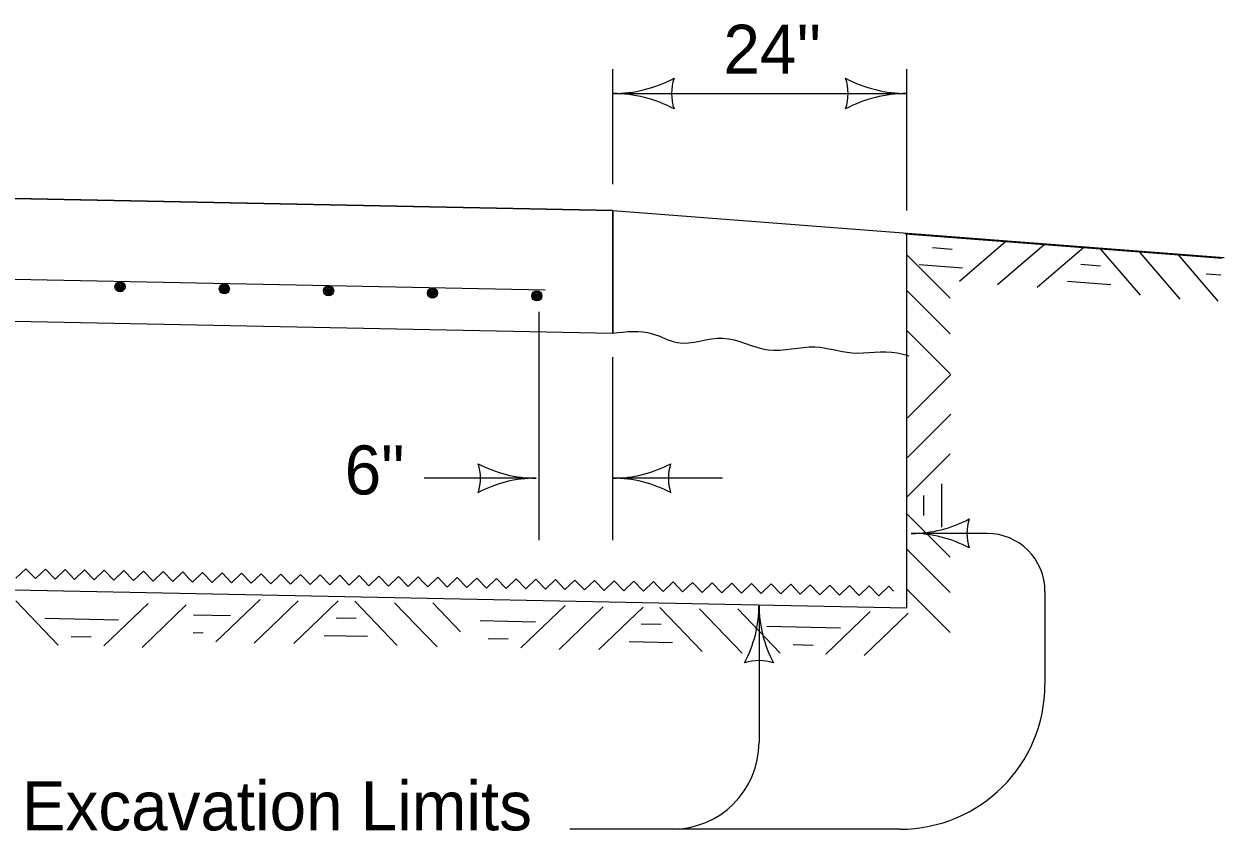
# Model space of a CAD drawing. Extents: x 10130 to 81668, y 5440 to 21644.
# Drawn here: x 17774.7 to 18166.3, y 9299.2 to 9562.6 of the extents above; entities that cross this region are included whole.
import ezdxf

# ---------------------------------------------------------------- set-up
doc = ezdxf.new("R2010")
doc.units = 0
for name, color, linetype in [('dsnNonPlotable', 7, 'Continuous'), ('dsnStdBlockNotModified', 7, 'Continuous'), ('dsnStdBorder', 7, 'Continuous')]:
    doc.layers.add(name, color=color, linetype=linetype)

msp = doc.modelspace()

# ---------------------------------------------------------------- linework, layer by layer
at = {"layer": 'dsnNonPlotable'}
for p, q in [((17966.85, 9510.3), (17966.85, 9547.9)), ((18062.85, 9501.74), (18062.85, 9547.9)), ((17966.85, 9539.92), (18062.85, 9539.92)), ((17942.85, 9394.19), (17942.85, 9468.66)), ((17966.85, 9394.19), (17966.85, 9453.89)), ((17941.86, 9414.37), (17905.32, 9414.37)), ((18002.63, 9414.37), (17966.85, 9414.37))]:
    msp.add_line(p, q, dxfattribs=at)
for centre, radius, start, end in [((17966.85, 9582.42), 42.5, 270, 298.0725), ((18002.48, 9539.92), 16.42, 162.2666, 197.7334), ((18027.21, 9539.92), 16.42, 342.2666, 17.7333), ((18062.85, 9582.42), 42.5, 241.9275, 270), ((17966.85, 9497.42), 42.5, 61.9275, 90), ((18062.85, 9497.42), 42.5, 90, 118.0725), ((17908.17, 9414.37), 15.52, 342.2666, 17.7334), ((17941.86, 9454.55), 40.18, 241.9275, 270), ((17966.85, 9454.55), 40.18, 270, 298.0725), ((18000.53, 9414.37), 15.52, 162.2666, 197.7334), ((17941.86, 9374.2), 40.18, 90, 118.0725), ((17966.85, 9374.2), 40.18, 61.9275, 90)]:
    msp.add_arc(centre, radius, start, end, dxfattribs=at)
at = {"layer": 'dsnStdBlockNotModified'}
for p, q in [((18088.98, 9396.35), (18064.26, 9396.35)), ((18107.89, 9377.44), (18107.89, 9347.08)), ((18014.58, 9373.03), (18014.58, 9328.18)), ((18060.62, 9299.81), (17952.85, 9299.81))]:
    msp.add_line(p, q, dxfattribs=at)
for centre, radius, start, end in [((18064.26, 9436.52), 40.18, 270, 298.0725), ((18097.95, 9396.35), 15.52, 162.2666, 197.7334), ((18064.26, 9356.17), 40.18, 61.9275, 90), ((18088.98, 9377.44), 18.91, 0, 90), ((17974.4, 9373.03), 40.18, 331.9275, 360), ((18054.75, 9373.03), 40.18, 180, 208.0725), ((18014.58, 9339.34), 15.52, 72.2666, 107.7334), ((18060.62, 9347.08), 47.27, 270, 360), ((17986.22, 9328.17), 28.36, 270, 360)]:
    msp.add_arc(centre, radius, start, end, dxfattribs=at)
at = {"layer": 'dsnStdBorder'}
for p, q in [((17966.85, 9501.74), (17593.92, 9509.23)), ((17593.92, 9509.23), (17966.85, 9501.74)), ((17966.85, 9461.73), (17966.85, 9501.74)), ((17966.85, 9501.74), (17966.85, 9461.73)), ((17966.85, 9501.74), (18166.31, 9486.39)), ((18062.23, 9494.16), (18165.69, 9486.2)), ((18062.85, 9372.09), (18062.85, 9494.35)), ((18095.14, 9491.63), (18079.95, 9478.61)), ((18107.54, 9490.45), (18092.35, 9477.43)), ((18120.52, 9489.67), (18105.34, 9476.66)), ((18125.92, 9489.26), (18138.93, 9474.07)), ((18138.87, 9488.04), (18151.89, 9472.85)), ((18062.85, 9487.25), (18076.99, 9473.1)), ((18151.3, 9487.31), (18164.32, 9472.12)), ((17944.75, 9475.74), (17643.39, 9481.79)), ((18062.85, 9475.67), (18076.99, 9461.53)), ((17593.92, 9469.22), (17966.85, 9461.73)), ((17593.92, 9469.22), (17966.85, 9461.73)), ((18062.85, 9462.61), (18076.99, 9448.47)), ((18063.07, 9434.08), (18077.21, 9448.22)), ((18063.07, 9421.17), (18077.21, 9435.31)), ((18062.85, 9408.16), (18076.99, 9422.31)), ((18062.85, 9402.75), (18076.99, 9388.61)), ((18062.85, 9391.18), (18076.99, 9377.04)), ((17593.92, 9381.47), (18062.83, 9372.06)), ((17851.79, 9374.82), (17837.37, 9360.97)), ((18062.85, 9378.12), (18076.99, 9363.97)), ((17772.04, 9374.33), (17785.89, 9359.91)), ((17815.25, 9373.46), (17800.83, 9359.61)), ((17827.7, 9372.99), (17813.27, 9359.13)), ((17864.23, 9374.35), (17849.81, 9360.49)), ((17877.24, 9374.31), (17862.82, 9360.46)), ((17882.65, 9374.2), (17896.51, 9359.78)), ((17895.65, 9373.72), (17909.51, 9359.29)), ((17908.11, 9373.69), (17917.21, 9364.22)), ((17951.32, 9372.83), (17936.9, 9358.97)), ((17963.77, 9372.35), (17949.34, 9358.49)), ((17976.77, 9372.31), (17962.35, 9358.46)), ((17982.19, 9372.21), (17996.04, 9357.78)), ((17995.19, 9371.72), (18009.04, 9357.3)), ((18007.64, 9371.69), (18021.49, 9357.27)), ((18050.85, 9370.83), (18036.43, 9356.97)), ((18063.3, 9370.35), (18048.87, 9356.5))]:
    msp.add_line(p, q, dxfattribs=at)
for points in [[(18071.15, 9489.62), (18077.66, 9489.11)], [(18066.88, 9484.07), (18081.03, 9482.98)], [(18119.54, 9484.24), (18126.06, 9483.73)], [(18160.44, 9481.11), (18165.27, 9480.74)], [(17807.59, 9476.74), (17807.34, 9477.3), (17807.07, 9478.17), (17806.19, 9478.34), (17805.41, 9478.22), (17804.7, 9477.66), (17804.77, 9476.84), (17804.9, 9475.96), (17805.59, 9475.55), (17806.32, 9475.47), (17807.28, 9475.99), (17807.36, 9476.62), (17807.14, 9477.49), (17806.58, 9478.2), (17805.75, 9478.18), (17805.09, 9477.62), (17805.01, 9476.85), (17805.18, 9475.97), (17805.68, 9475.84), (17806.27, 9475.66), (17806.98, 9476.08), (17806.96, 9476.7), (17806.85, 9477.43), (17806.44, 9477.96), (17805.72, 9477.69), (17805.3, 9477.14), (17805.27, 9476.41), (17805.66, 9476.23), (17806.11, 9476), (17806.68, 9476.36), (17806.81, 9476.9), (17806.56, 9477.38), (17806.02, 9477.41), (17805.64, 9477.15), (17805.5, 9476.67), (17805.71, 9476.43), (17806, 9476.29), (17806.43, 9476.55), (17806.52, 9476.89), (17806.32, 9477.22), (17806.03, 9477.17), (17805.84, 9476.92), (17805.85, 9476.58), (17806.09, 9476.58), (17806.23, 9476.88)], [(17841.62, 9476.06), (17841.37, 9476.62), (17841.1, 9477.49), (17840.22, 9477.65), (17839.45, 9477.54), (17838.73, 9476.98), (17838.8, 9476.15), (17838.92, 9475.28), (17839.62, 9474.86), (17840.35, 9474.79), (17841.31, 9475.3), (17841.39, 9475.94), (17841.17, 9476.81), (17840.61, 9477.52), (17839.79, 9477.49), (17839.12, 9476.94), (17839.05, 9476.16), (17839.22, 9475.29), (17839.71, 9475.16), (17840.3, 9474.98), (17841.02, 9475.39), (17841, 9476.02), (17840.88, 9476.75), (17840.47, 9477.27), (17839.75, 9477.01), (17839.33, 9476.46), (17839.3, 9475.73), (17839.7, 9475.55), (17840.14, 9475.32), (17840.72, 9475.67), (17840.84, 9476.21), (17840.59, 9476.7), (17840.05, 9476.73), (17839.67, 9476.47), (17839.54, 9475.98), (17839.74, 9475.74), (17840.04, 9475.6), (17840.47, 9475.86), (17840.55, 9476.21), (17840.35, 9476.54), (17840.06, 9476.48), (17839.87, 9476.23), (17839.88, 9475.9), (17840.13, 9475.9), (17840.26, 9476.2)], [(17875.65, 9475.38), (17875.4, 9475.93), (17875.13, 9476.8), (17874.25, 9476.97), (17873.48, 9476.85), (17872.76, 9476.3), (17872.84, 9475.47), (17872.96, 9474.6), (17873.65, 9474.18), (17874.38, 9474.1), (17875.34, 9474.62), (17875.42, 9475.25), (17875.2, 9476.12), (17874.65, 9476.84), (17873.82, 9476.82), (17873.15, 9476.26), (17873.08, 9475.48), (17873.25, 9474.61), (17873.74, 9474.48), (17874.33, 9474.3), (17875.05, 9474.71), (17875.03, 9475.34), (17874.91, 9476.07), (17874.51, 9476.59), (17873.79, 9476.33), (17873.36, 9475.78), (17873.34, 9475.04), (17873.73, 9474.86), (17874.17, 9474.63), (17874.75, 9474.99), (17874.88, 9475.53), (17874.62, 9476.01), (17874.08, 9476.05), (17873.7, 9475.79), (17873.57, 9475.3), (17873.77, 9475.06), (17874.07, 9474.92), (17874.5, 9475.18), (17874.58, 9475.52), (17874.38, 9475.86), (17874.09, 9475.8), (17873.91, 9475.55), (17873.91, 9475.21), (17874.16, 9475.22), (17874.29, 9475.51)], [(17906.53, 9474.69), (17906.78, 9475.25), (17907.05, 9476.11), (17907.93, 9476.28), (17908.7, 9476.16), (17909.42, 9475.6), (17909.34, 9474.78), (17909.22, 9473.91), (17908.53, 9473.49), (17907.8, 9473.41), (17906.84, 9473.93), (17906.76, 9474.56), (17906.97, 9475.43), (17907.53, 9476.15), (17908.36, 9476.12), (17909.02, 9475.57), (17909.1, 9474.79), (17908.93, 9473.92), (17908.44, 9473.78), (17907.85, 9473.61), (17907.13, 9474.01), (17907.15, 9474.65), (17907.27, 9475.37), (17907.67, 9475.9), (17908.39, 9475.63), (17908.82, 9475.09), (17908.84, 9474.36), (17908.45, 9474.17), (17908.01, 9473.94), (17907.43, 9474.3), (17907.3, 9474.84), (17907.56, 9475.32), (17908.09, 9475.35), (17908.48, 9475.1), (17908.61, 9474.6), (17908.41, 9474.37), (17908.11, 9474.23), (17907.68, 9474.48), (17907.59, 9474.83), (17907.8, 9475.16), (17908.09, 9475.11), (17908.27, 9474.86), (17908.26, 9474.52), (17908.02, 9474.53), (17907.89, 9474.82)], [(18115.28, 9478.69), (18129.43, 9477.6)], [(17940.56, 9473.76), (17940.81, 9474.32), (17941.08, 9475.19), (17941.96, 9475.35), (17942.73, 9475.23), (17943.45, 9474.68), (17943.37, 9473.85), (17943.25, 9472.98), (17942.56, 9472.56), (17941.83, 9472.48), (17940.87, 9473), (17940.79, 9473.63), (17941.01, 9474.51), (17941.57, 9475.22), (17942.39, 9475.19), (17943.06, 9474.64), (17943.13, 9473.86), (17942.96, 9472.99), (17942.47, 9472.86), (17941.88, 9472.68), (17941.16, 9473.09), (17941.18, 9473.72), (17941.3, 9474.45), (17941.71, 9474.97), (17942.43, 9474.71), (17942.85, 9474.16), (17942.87, 9473.43), (17942.48, 9473.24), (17942.04, 9473.01), (17941.46, 9473.37), (17941.34, 9473.91), (17941.59, 9474.39), (17942.13, 9474.42), (17942.51, 9474.17), (17942.64, 9473.68), (17942.44, 9473.44), (17942.14, 9473.3), (17941.71, 9473.56), (17941.63, 9473.9), (17941.83, 9474.24), (17942.12, 9474.18), (17942.31, 9473.93), (17942.3, 9473.59), (17942.05, 9473.6), (17941.92, 9473.89)], [(18074.2, 9398.36), (18074.2, 9412.55)], [(18068.34, 9402.19), (18068.34, 9408.73)], [(17772.06, 9381.71), (17775.33, 9384.84), (17778.46, 9381.58), (17781.72, 9384.71), (17784.86, 9381.45), (17788.12, 9384.58), (17791.26, 9381.32), (17794.52, 9384.46), (17797.66, 9381.19), (17800.92, 9384.33), (17804.06, 9381.06), (17807.32, 9384.2), (17810.45, 9380.94), (17813.72, 9384.07), (17816.85, 9380.81), (17820.12, 9383.94), (17823.25, 9380.68), (17826.52, 9383.81), (17828.08, 9382.18)], [(17828.12, 9382.08), (17829.69, 9380.45), (17832.95, 9383.58), (17836.08, 9380.32), (17839.35, 9383.46), (17842.48, 9380.19), (17845.75, 9383.33), (17848.88, 9380.06), (17852.14, 9383.2), (17855.28, 9379.93), (17858.54, 9383.07), (17861.68, 9379.81), (17864.94, 9382.94), (17868.08, 9379.68), (17871.34, 9382.81), (17874.48, 9379.55), (17877.74, 9382.68), (17880.87, 9379.42), (17884.14, 9382.56), (17887.27, 9379.29), (17890.54, 9382.43), (17893.67, 9379.16), (17896.94, 9382.3), (17900.07, 9379.04), (17903.33, 9382.17), (17904.9, 9380.54)], [(17904.9, 9380.54), (17906.47, 9378.91), (17909.73, 9382.04), (17912.87, 9378.78), (17916.13, 9381.91), (17919.27, 9378.65), (17922.53, 9381.79), (17925.67, 9378.52), (17928.93, 9381.66), (17932.06, 9378.39), (17935.33, 9381.53), (17938.46, 9378.27), (17941.73, 9381.4), (17944.86, 9378.14), (17948.13, 9381.27), (17951.26, 9378.01), (17954.52, 9381.14), (17957.66, 9377.88), (17960.92, 9381.01), (17964.06, 9377.75), (17967.32, 9380.89), (17970.46, 9377.62), (17973.72, 9380.76), (17976.86, 9377.49), (17980.12, 9380.63), (17981.69, 9379)], [(17981.69, 9379), (17983.25, 9377.37), (17986.52, 9380.5), (17989.65, 9377.24), (17992.92, 9380.37), (17996.05, 9377.11), (17999.32, 9380.24), (18002.45, 9376.98), (18005.71, 9380.12), (18008.85, 9376.85), (18012.11, 9379.99), (18015.25, 9376.72), (18018.51, 9379.86), (18021.65, 9376.6), (18024.91, 9379.73), (18028.05, 9376.47), (18031.31, 9379.6), (18034.44, 9376.34), (18037.71, 9379.47), (18040.84, 9376.21), (18044.11, 9379.35), (18047.24, 9376.08), (18050.5, 9379.22), (18053.64, 9375.95), (18056.9, 9379.09), (18058.47, 9377.46)], [(17781.51, 9368.67), (17805.56, 9368.18)], [(17830.07, 9369.78), (17842.1, 9369.54)], [(17876.57, 9368.83), (17883.1, 9368.7)], [(17923.57, 9367.91), (17941.63, 9367.54)], [(17976.11, 9366.83), (17982.64, 9366.7)], [(17790.15, 9362.69), (17796.68, 9362.56)], [(17829.95, 9363.98), (17833.22, 9363.92)], [(17872.63, 9363.05), (17886.81, 9362.76)], [(18017.11, 9366.03), (18041.16, 9365.55)], [(17926.22, 9362.05), (17932.75, 9361.92)], [(17972.16, 9361.05), (17986.35, 9360.77)], [(18025.75, 9360.05), (18032.29, 9359.92)]]:
    msp.add_lwpolyline(points, dxfattribs=at)
for centre in [(17806.07, 9476.87), (17840.1, 9476.18), (17874.13, 9475.5), (17908.04, 9474.81), (17942.07, 9473.88)]:
    msp.add_circle(centre, 1.65, dxfattribs=at)
msp.add_spline([(17966.85, 9461.73), (17979.79, 9461.52), (17987.92, 9458.65), (18002.75, 9460.09), (18017.58, 9456.26), (18032.88, 9457.22), (18044.84, 9455.31), (18059.66, 9455.31), (18063.49, 9454.35)], degree=3, dxfattribs=at)

# ---------------------------------------------------------------- texts
at = {"layer": 'dsnNonPlotable'}
for s, p in [("24''", (18002.97, 9546.38)), ('6"', (17879.38, 9409.06))]:
    msp.add_text(s, height=16, dxfattribs=at).set_placement(p)
at = {"layer": 'dsnStdBlockNotModified'}
msp.add_text('Excavation Limits', height=16, dxfattribs=at).set_placement((17774.02, 9299.44))

doc.saveas('drawing.dxf')
